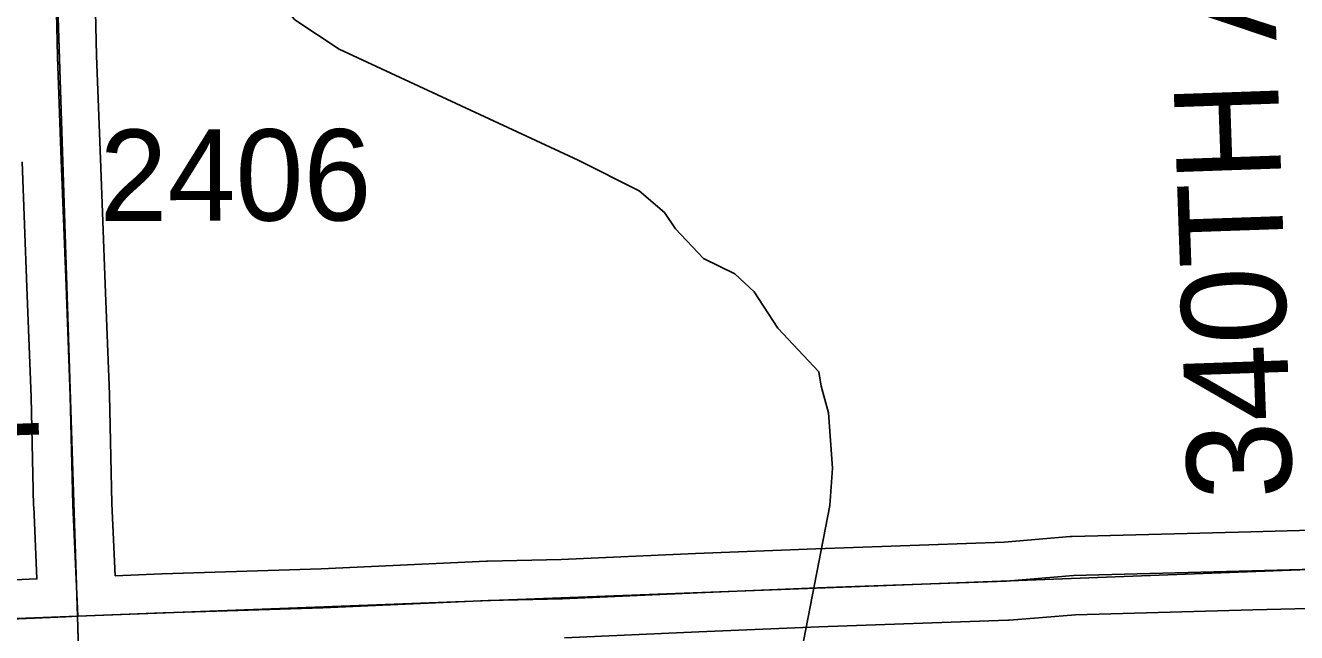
# Model space of a CAD drawing. Extents: x 128.7 to 185.5, y -21.4 to 12.6.
# Drawn here: x 157.274 to 158.247, y -10.944 to -10.479 of the extents above; entities that cross this region are included whole.
import ezdxf

# ---------------------------------------------------------------- set-up
doc = ezdxf.new("R2010")
doc.units = 0
for name, color, linetype in [('tdCoHydroRiver', 7, 'Continuous'), ('tdCoSecRdNmbr', 7, 'Continuous'), ('tdCoSecRdTxt', 7, 'Continuous'), ('tdCoSecRteBand', 7, 'Continuous'), ('tdCoSecRteCL', 7, 'Continuous'), ('tdCoSectLine', 7, 'Continuous'), ('tdCoSurfGravel', 7, 'Continuous'), ('tdCoTwpBndryShd', 7, 'Continuous')]:
    doc.layers.add(name, color=color, linetype=linetype)

msp = doc.modelspace()

# ---------------------------------------------------------------- linework, layer by layer
at = {"layer": 'tdCoHydroRiver'}
msp.add_lwpolyline([(157.34922, -10.34678), (157.35271, -10.35613), (157.36409, -10.36519), (157.36431, -10.3715), (157.39714, -10.40663), (157.43261, -10.42746), (157.4669, -10.45937), (157.48008, -10.47469), (157.51403, -10.49715), (157.69701, -10.58214), (157.74364, -10.60573), (157.76317, -10.62239), (157.7715, -10.63472), (157.79284, -10.65763), (157.81694, -10.6694), (157.83164, -10.68308), (157.84999, -10.71083), (157.88119, -10.74444), (157.88316, -10.75542), (157.88863, -10.77575), (157.89173, -10.81825), (157.88959, -10.84674), (157.86298, -10.98502)], dxfattribs=at)
at = {"layer": 'tdCoSecRteBand'}
for points in [[(157.3259, -10.40009), (157.32812, -10.5022), (157.33107, -10.58111), (157.33477, -10.67727), (157.33477, -10.67727), (157.33477, -10.67728), (157.33797, -10.76162), (157.33798, -10.76183), (157.33799, -10.76205), (157.33995, -10.84532), (157.34246, -10.90065)], [(157.19515, -10.90688), (157.28251, -10.9031), (157.28, -10.84772), (157.27998, -10.84739), (157.27998, -10.84707), (157.27801, -10.76368), (157.27481, -10.67957), (157.27111, -10.5834)], [(157.34246, -10.90065), (157.37809, -10.89924), (157.3782, -10.89924), (157.37831, -10.89923), (157.50019, -10.89529), (157.62676, -10.88963), (157.62711, -10.88962), (157.62745, -10.88961), (157.68406, -10.88838), (157.78679, -10.88371), (157.78687, -10.88371), (157.78694, -10.88371), (157.87893, -10.88001), (157.879, -10.88), (157.87906, -10.88), (158.02313, -10.87485), (158.07374, -10.87071), (158.07456, -10.87065), (158.07537, -10.87062), (158.21199, -10.86692), (158.21202, -10.86692), (158.21204, -10.86692), (158.28665, -10.86502)], [(158.84427, -10.89926), (158.71435, -10.90542), (158.71428, -10.90543), (158.71421, -10.90543), (158.57099, -10.91159), (158.43445, -10.918), (158.34888, -10.92213), (158.34829, -10.92216), (158.3483, -10.92275), (158.31861, -10.92359), (158.28895, -10.92503), (158.28895, -10.92498), (158.2136, -10.9269), (158.07782, -10.93058), (158.02734, -10.9347), (158.02665, -10.93476), (158.02596, -10.93479), (157.88127, -10.93996), (157.78943, -10.94365), (157.68643, -10.94834)]]:
    msp.add_lwpolyline(points, dxfattribs=at)
at = {"layer": 'tdCoSecRteCL'}
for points in [[(157.31384, -10.93181), (157.30997, -10.84636), (157.308, -10.76276), (157.30479, -10.67842), (157.30109, -10.58224), (157.29813, -10.50308), (157.29591, -10.40074), (157.29221, -10.28656), (157.28838, -10.17591), (157.28728, -10.14402), (157.28481, -10.03724), (157.28259, -9.97724), (157.2789, -9.93759), (157.27914, -9.89166), (157.2784, -9.86848), (157.2748, -9.79488), (157.27255, -9.73836), (157.27076, -9.72191), (157.26657, -9.7044), (157.26065, -9.68985), (157.25226, -9.67506), (157.24462, -9.66297), (157.24007, -9.65733)], [(157.31384, -10.93181), (157.37928, -10.92922), (157.50135, -10.92527), (157.6281, -10.9196), (157.68507, -10.91837), (157.78815, -10.91368), (157.88013, -10.90998), (158.02489, -10.9048), (158.07619, -10.90061), (158.21281, -10.89691), (158.28999, -10.89494), (158.31747, -10.89361)], [(156.30951, -10.97059), (156.33391, -10.96991), (156.43305, -10.96596), (156.55142, -10.96054), (156.67151, -10.95659), (156.82318, -10.95067), (157.0175, -10.94278), (157.19629, -10.93686), (157.30455, -10.93218), (157.31384, -10.93181)]]:
    msp.add_lwpolyline(points, dxfattribs=at)
at = {"layer": 'tdCoSectLine'}
for points in [[(157.28084, -9.92029), (157.31346, -10.93181)], [(157.31346, -10.93181), (158.31709, -10.89361)], [(156.30913, -10.97059), (157.31346, -10.93181)], [(157.31346, -10.93181), (157.34241, -11.93778)]]:
    msp.add_lwpolyline(points, dxfattribs=at)
at = {"layer": 'tdCoSurfGravel'}
for points in [[(157.31384, -10.93181), (157.30997, -10.84636), (157.308, -10.76276), (157.30479, -10.67842), (157.30109, -10.58224), (157.29813, -10.50308), (157.29591, -10.40074), (157.29221, -10.28656), (157.28838, -10.17591)], [(156.82318, -10.95067), (157.0175, -10.94278), (157.19629, -10.93686), (157.30455, -10.93218), (157.31384, -10.93181), (157.37928, -10.92922), (157.50135, -10.92527), (157.6281, -10.9196), (157.68507, -10.91837), (157.78815, -10.91368), (157.88013, -10.90998), (158.02489, -10.9048), (158.07619, -10.90061), (158.21281, -10.89691), (158.28999, -10.89494), (158.31747, -10.89361), (158.43303, -10.88803), (158.56965, -10.88162), (158.71292, -10.87546), (158.84289, -10.86929)]]:
    msp.add_lwpolyline(points, dxfattribs=at)
at = {"layer": 'tdCoTwpBndryShd'}
msp.add_lwpolyline([(157.73719, 5.13149), (157.77961, 4.11659), (157.82442, 3.11671), (157.86712, 2.10484), (157.90887, 1.12426), (157.9561, 0.11264), (157.99903, -0.89176), (158.03227, -1.89277), (158.0641, -2.89063), (158.09002, -3.88991), (158.12611, -4.89092), (158.15257, -5.89338), (158.18605, -6.89218), (158.22242, -7.88647), (158.2596, -8.89015), (157.24108, -8.92502), (157.28084, -9.92029), (157.31346, -10.93181), (157.34241, -11.93778), (157.37869, -12.94319), (157.40343, -13.50104)], dxfattribs=at)

# ---------------------------------------------------------------- texts
at = {"layer": 'tdCoSecRdNmbr'}
msp.add_text('2406', height=0.07, rotation=0.1183, dxfattribs=at).set_placement((157.3305, -10.6288))
at = {"layer": 'tdCoSecRdTxt'}
for s, rotation, p in [('340TH AVE', 92, (158.24403, -10.84098)), ('260TH ST', 1.95942, (156.8017, -10.88013))]:
    msp.add_text(s, height=0.08, rotation=rotation, dxfattribs=at).set_placement(p)

doc.saveas('drawing.dxf')
